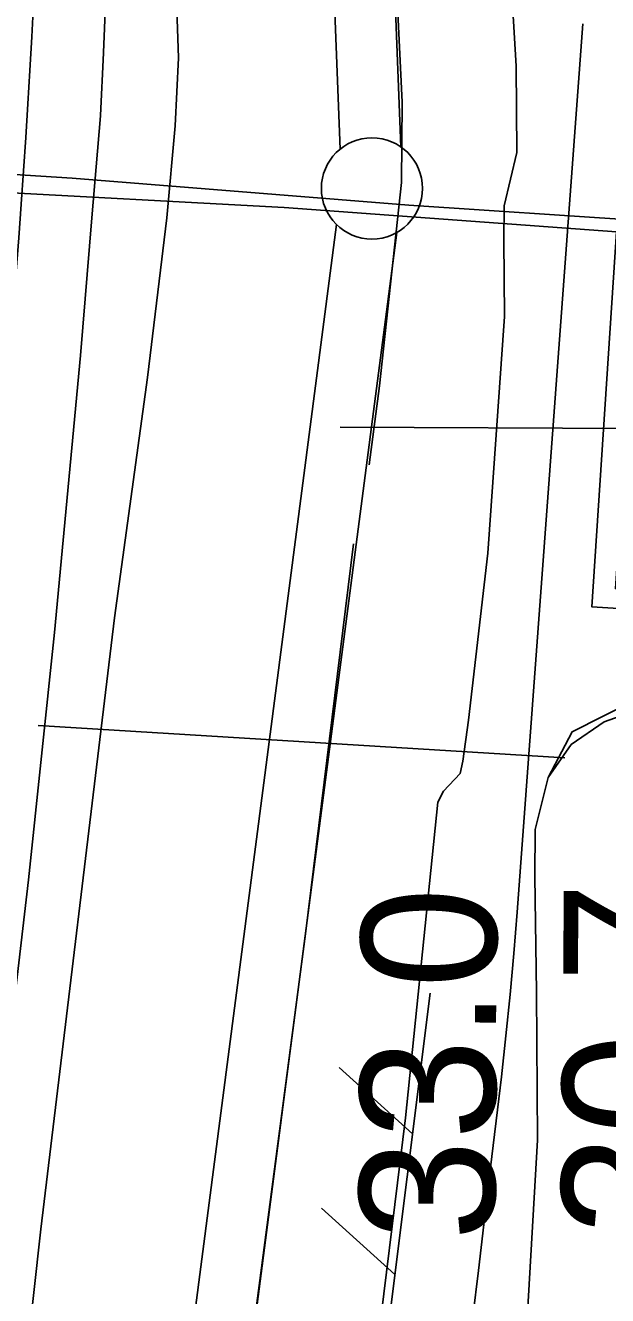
# Model space of a CAD drawing. Extents: x 3313447 to 3351316, y 703786 to 729172.
# Drawn here: x 3322283 to 3322571, y 717861 to 718489 of the extents above; entities that cross this region are included whole.
import ezdxf

# ---------------------------------------------------------------- set-up
doc = ezdxf.new("R2010")
doc.units = 0
for name, color, linetype in [('V-FLOD-BASE', 7, 'Continuous'), ('V-LEVE-TOET', 7, 'Continuous'), ('V-RIVR-RANG', 7, 'Continuous'), ('V-ROAD-CNTR', 7, 'Continuous'), ('V-RRAP-FSHR', 7, 'Continuous'), ('V-SITE-VEGE', 7, 'Continuous'), ('V-SURV-LINE', 7, 'Continuous'), ('V-TOPO-MINR', 7, 'Continuous'), ('V-TOPO-SHOR', 7, 'Continuous'), ('V-UTIL-LINE', 7, 'Continuous'), ('V-WETL-SWMP', 7, 'Continuous')]:
    doc.layers.add(name, color=color, linetype=linetype)

msp = doc.modelspace()

# ---------------------------------------------------------------- linework, layer by layer
at = {"layer": 'V-FLOD-BASE'}
for points in [[(3322428.03, 719248.83), (3322440.78, 718983.26), (3322449.03, 718832.94), (3322457.93, 718678.57), (3322468.95, 718450.75), (3322468.64, 718411), (3322457.75, 718310.69), (3322452.73, 718271.65)], [(3322445.01, 718232.63), (3322421.27, 718040.11), (3322389.05, 717796.46), (3322359.71, 717577.03), (3322341.89, 717452.52), (3322333.56, 717420.92)]]:
    msp.add_lwpolyline(points, dxfattribs=at)
at = {"layer": 'V-LEVE-TOET'}
for points in [[(3322327.51, 719106.19), (3322334.69, 718967.12), (3322341.87, 718818.73), (3322344.03, 718767.86), (3322347.22, 718698.71), (3322351.02, 718660.52), (3322353.06, 718629.24), (3322356.65, 718525.04), (3322358.48, 718472.62), (3322356.73, 718439.07), (3322352.64, 718393.59), (3322343.07, 718314.78), (3322326.85, 718196.11), (3322290.35, 717894.28), (3322261.67, 717636.78), (3322242.69, 717499.48), (3322230.47, 717440.08)], [(3322381.56, 717365.35), (3322404.57, 717457.07), (3322412.97, 717493.5), (3322417.29, 717527.25), (3322433.22, 717662.96), (3322454.71, 717819.57), (3322470.59, 717949.19), (3322486.68, 718105.17), (3322489.43, 718110.55), (3322497.6, 718119.27), (3322499, 718125.35), (3322501.86, 718145.6), (3322511.29, 718227.97), (3322519.64, 718344.81), (3322519.26, 718382.66), (3322519.39, 718399.55), (3322525.68, 718425.85), (3322525.33, 718468.43), (3322515.19, 718640.15), (3322510.33, 718796.97), (3322508.67, 718843.61), (3322507.08, 718899.71), (3322501.98, 719024.77), (3322498.46, 719101.84)]]:
    msp.add_lwpolyline(points, dxfattribs=at)
at = {"layer": 'V-RIVR-RANG'}
msp.add_line((3322438.37, 718290.24), (3323138.36, 718286.97), dxfattribs=at)
at = {"layer": 'V-ROAD-CNTR'}
msp.add_arc((3317870.52, 718720.06), 4421.79, 352.19971, 5.94623, dxfattribs=at)
at = {"layer": 'V-RRAP-FSHR'}
for p, q in [((3322474.12, 717941.4), (3322437.92, 717974.17)), ((3322465.42, 717871.95), (3322429.21, 717904.71))]:
    msp.add_line(p, q, dxfattribs=at)
msp.add_lwpolyline([(3322482.83, 718010.86), (3322414.45, 717465.33)], dxfattribs=at)
at = {"layer": 'V-SITE-VEGE'}
msp.add_lwpolyline([(3322461.91, 717407.46), (3322467.91, 717461.16), (3322491.95, 717567.89), (3322508.59, 717667.62), (3322517.63, 717734.23), (3322524.79, 717785.57), (3322530.9, 717852.79), (3322535.97, 717938.22), (3322535.37, 718011.36), (3322534.64, 718068.35), (3322534.82, 718091.55), (3322541.19, 718117.35), (3322552.62, 718133.64), (3322568.78, 718144.79), (3322585.18, 718150.58), (3322604.08, 718151.84), (3322621.22, 718145.23), (3322634.67, 718134.69), (3322647.23, 718118.52), (3322654.28, 718095.61)], dxfattribs=at)
at = {"layer": 'V-SURV-LINE'}
for points in [[(3322438.32, 718427.52), (3322424.42, 718786.81)], [(3322454.4, 718787.97), (3322468.3, 718428.69)], [(3322313.29, 717444.44), (3322436.62, 718390.25)], [(3322466.37, 718386.37), (3322343.04, 717440.56)]]:
    msp.add_lwpolyline(points, dxfattribs=at)
msp.add_circle((3322454.08, 718408.13), 25, dxfattribs=at)
at = {"layer": 'V-TOPO-MINR'}
msp.add_lwpolyline([(3322558.23, 718489.39), (3322525.85, 718050.78), (3322524.22, 718030.44), (3322522.4, 718010.12), (3322520.31, 717989.82), (3322518.04, 717969.54), (3322512.08, 717919.24), (3322506.67, 717873.83), (3322501.2, 717828.42), (3322495.66, 717783.02), (3322490.08, 717737.62), (3322487.22, 717714.54), (3322480.46, 717657.58), (3322474.09, 717600.58), (3322468.28, 717543.52), (3322462.86, 717486.42), (3322446.24, 717301.59)], dxfattribs=at)
at = {"layer": 'V-TOPO-SHOR'}
for points in [[(3322315.55, 718393.55), (3322319.83, 718443.98), (3322319.83, 718444.16), (3322321.37, 718475.02), (3322321.37, 718475.2), (3322322.73, 718507.54), (3322322.73, 718507.54), (3322322.86, 718547.65), (3322322.5, 718549.5), (3322322.29, 718592.75)], [(3322315.55, 718393.55), (3322310.03, 718325.57), (3322297.13, 718188.9), (3322284.34, 718066.82), (3322272.85, 717967.84), (3322263.89, 717886.21), (3322246.97, 717755.48), (3322231.13, 717621.23), (3322218.36, 717525.22), (3322204.79, 717444.55), (3322187.73, 717366.87)]]:
    msp.add_lwpolyline(points, dxfattribs=at)
at = {"layer": 'V-UTIL-LINE'}
msp.add_line((3322289.06, 718143), (3322549.37, 718127.04), dxfattribs=at)
for points in [[(3321871.57, 718436.64), (3322102.13, 718426.15), (3322305.92, 718413.19), (3322472.28, 718399.85), (3322586.54, 718392.27), (3322574.42, 718210.53), (3322808.99, 718199.34), (3322815.95, 718319.62), (3322824.64, 718319.55), (3322814.76, 718103.75)], [(3322814.76, 718103.75), (3322804.71, 718104.5), (3322809.37, 718186.28), (3322562.7, 718201.62), (3322574.88, 718386.61), (3322410.67, 718398.63), (3322105, 718415.1), (3322095.52, 718232.1), (3322078.77, 718232.9), (3322088.25, 718417.24), (3321869.05, 718428.34)]]:
    msp.add_lwpolyline(points, dxfattribs=at)
at = {"layer": 'V-WETL-SWMP'}
msp.add_lwpolyline([(3322530.9, 717852.79), (3322535.97, 717938.22), (3322535.37, 718011.36), (3322534.64, 718068.35), (3322534.82, 718091.55), (3322541.19, 718117.35), (3322553.12, 718139.87), (3322584.08, 718155.49), (3322616.17, 718164.35), (3322644.45, 718166.56), (3322649.42, 718145.31), (3322654.28, 718095.61), (3322655.87, 718043.22), (3322655.7, 717980.11), (3322653.96, 717938.12), (3322640.03, 717838.68)], dxfattribs=at)

# ---------------------------------------------------------------- texts
at = {"layer": 'V-RIVR-RANG'}
for s, p in [('33.0', (3322514.68, 717888.43)), ('30.7', (3322614.7, 717890.88))]:
    msp.add_text(s, height=67, rotation=89.59833, dxfattribs=at).set_placement(p)

doc.saveas('drawing.dxf')
